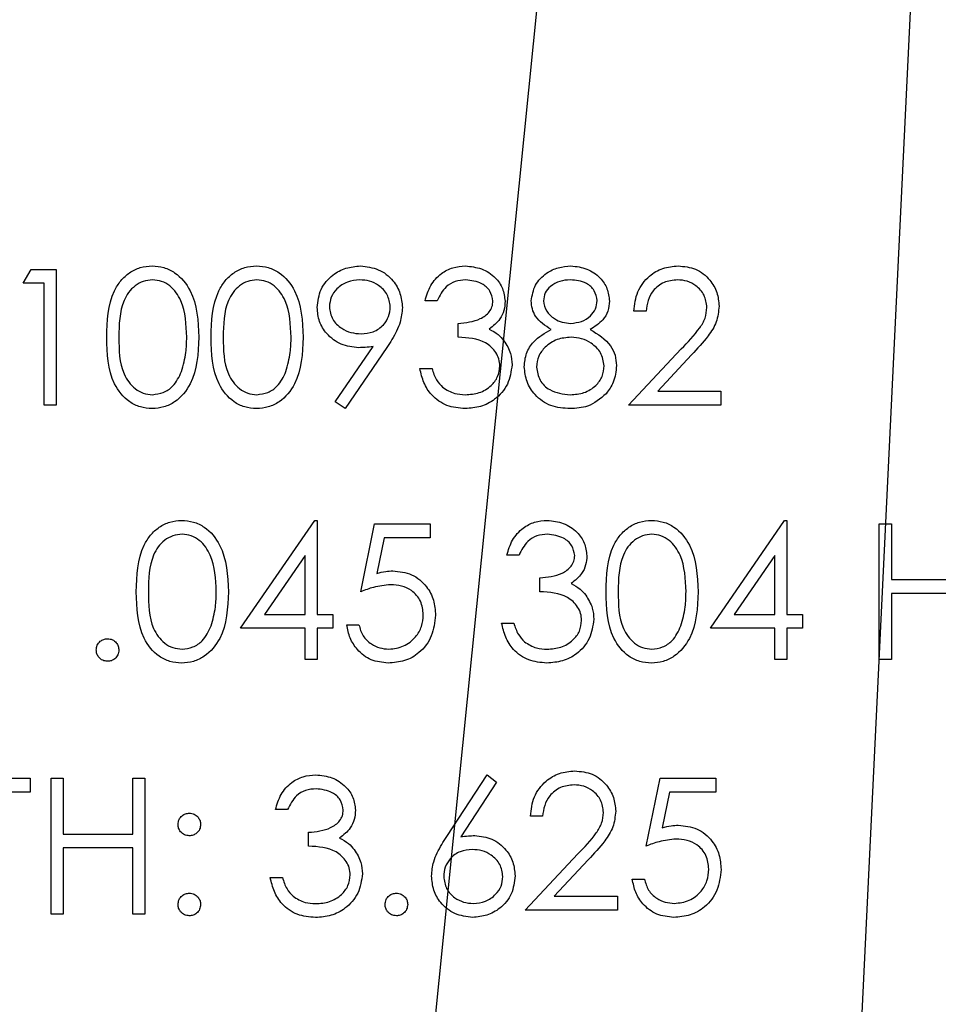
# Model space of a CAD drawing. Header units: inches. Extents: x 1802 to 2468, y -208 to -72.
# Tile 455 of 595: x 2185.751 to 2186.564, y -96.676 to -95.805. Entities that reach past the tile are written whole.
import ezdxf

# ---------------------------------------------------------------- set-up
doc = ezdxf.new("R2010")
doc.units = ezdxf.units.IN
doc.header["$LTSCALE"] = 0.5
doc.header["$MEASUREMENT"] = 0
doc.layers.add('DST-M-S', color=53, linetype='Continuous')
doc.layers.add('SID-M-S', color=105, linetype='Continuous')

msp = doc.modelspace()

# ---------------------------------------------------------------- linework, layer by layer
at = {"layer": 'DST-M-S', "linetype": 'Continuous', "lineweight": 25}
for p, q in [((2185.75456, -96.03813), (2185.7616, -96.02582)), ((2185.7616, -96.02582), (2185.78379, -96.02582)), ((2185.78379, -96.02582), (2185.78379, -96.14582)), ((2185.77302, -96.03813), (2185.75456, -96.03813)), ((2185.77302, -96.14582), (2185.77302, -96.03813)), ((2186.12071, -96.05352), (2186.10994, -96.05352)), ((2186.30533, -96.06275), (2186.29456, -96.06275)), ((2186.13917, -96.08582), (2186.13917, -96.07352)), ((2186.03057, -96.14292), (2186.06393, -96.09414)), ((2186.07612, -96.09486), (2186.03917, -96.1489)), ((2186.28994, -96.14582), (2186.33648, -96.09616)), ((2186.34566, -96.10147), (2186.31564, -96.13352)), ((2186.10533, -96.11352), (2186.1161, -96.11352)), ((2186.31564, -96.13352), (2186.37148, -96.13352)), ((2186.37148, -96.13352), (2186.37148, -96.14582)), ((2185.78379, -96.14582), (2185.77302, -96.14582)), ((2186.03917, -96.1489), (2186.03057, -96.14292)), ((2186.37148, -96.14582), (2186.28994, -96.14582)), ((2185.94687, -96.34313), (2186.01237, -96.24775)), ((2186.01237, -96.24775), (2186.01456, -96.24775)), ((2186.01456, -96.24775), (2186.01456, -96.33082)), ((2186.05302, -96.31082), (2186.06533, -96.25082)), ((2186.06533, -96.25082), (2186.11456, -96.25082)), ((2186.11456, -96.25082), (2186.11456, -96.26313)), ((2186.36225, -96.34313), (2186.42775, -96.24775)), ((2186.42775, -96.24775), (2186.42994, -96.24775)), ((2186.42994, -96.24775), (2186.42994, -96.33082)), ((2186.51148, -96.25082), (2186.52225, -96.25082)), ((2186.51148, -96.37082), (2186.51148, -96.25082)), ((2186.52225, -96.25082), (2186.52225, -96.30006)), ((2186.07374, -96.26313), (2186.06727, -96.29469)), ((2186.11456, -96.26313), (2186.07374, -96.26313)), ((2186.00379, -96.27871), (2185.96802, -96.33082)), ((2186.00379, -96.33082), (2186.00379, -96.27871)), ((2186.19302, -96.27852), (2186.18225, -96.27852)), ((2186.41917, -96.27871), (2186.3834, -96.33082)), ((2186.41917, -96.33082), (2186.41917, -96.27871)), ((2186.21148, -96.31082), (2186.21148, -96.29852)), ((2186.52225, -96.30006), (2186.58379, -96.30006)), ((2186.52225, -96.31236), (2186.52225, -96.37082)), ((2186.58379, -96.31236), (2186.52225, -96.31236)), ((2185.96802, -96.33082), (2186.00379, -96.33082)), ((2186.01456, -96.33082), (2186.0284, -96.33082)), ((2186.0284, -96.33082), (2186.0284, -96.34313)), ((2186.17763, -96.33852), (2186.1884, -96.33852)), ((2186.3834, -96.33082), (2186.41917, -96.33082)), ((2186.42994, -96.33082), (2186.44379, -96.33082)), ((2186.44379, -96.33082), (2186.44379, -96.34313)), ((2186.00379, -96.34313), (2185.94687, -96.34313)), ((2186.00379, -96.37082), (2186.00379, -96.34313)), ((2186.01456, -96.34313), (2186.01456, -96.37082)), ((2186.0284, -96.34313), (2186.01456, -96.34313)), ((2186.04071, -96.34006), (2186.05148, -96.34006)), ((2186.41917, -96.34313), (2186.36225, -96.34313)), ((2186.41917, -96.37082), (2186.41917, -96.34313)), ((2186.42994, -96.34313), (2186.42994, -96.37082)), ((2186.44379, -96.34313), (2186.42994, -96.34313)), ((2186.01456, -96.37082), (2186.00379, -96.37082)), ((2186.42994, -96.37082), (2186.41917, -96.37082)), ((2186.52225, -96.37082), (2186.51148, -96.37082)), ((2185.69763, -96.47582), (2185.76071, -96.47582)), ((2185.76071, -96.47582), (2185.76071, -96.48813)), ((2185.77917, -96.47582), (2185.78994, -96.47582)), ((2185.77917, -96.59582), (2185.77917, -96.47582)), ((2185.78994, -96.47582), (2185.78994, -96.52506)), ((2185.85148, -96.47582), (2185.86225, -96.47582)), ((2185.85148, -96.52506), (2185.85148, -96.47582)), ((2185.86225, -96.47582), (2185.86225, -96.59582)), ((2186.12905, -96.52737), (2186.16487, -96.47261)), ((2186.16487, -96.47261), (2186.17316, -96.47913)), ((2186.3055, -96.53569), (2186.31781, -96.47569)), ((2186.31781, -96.47569), (2186.36704, -96.47569)), ((2186.36704, -96.47569), (2186.36704, -96.488)), ((2186.17316, -96.47913), (2186.14146, -96.52761)), ((2185.76071, -96.48813), (2185.73456, -96.48813)), ((2186.32622, -96.488), (2186.31975, -96.51956)), ((2186.36704, -96.488), (2186.32622, -96.488)), ((2185.9884, -96.50352), (2185.97763, -96.50352)), ((2186.21388, -96.50927), (2186.20312, -96.50927)), ((2185.78994, -96.52506), (2185.85148, -96.52506)), ((2186.00687, -96.53582), (2186.00687, -96.52352)), ((2185.78994, -96.53736), (2185.78994, -96.59582)), ((2185.85148, -96.53736), (2185.78994, -96.53736)), ((2185.85148, -96.59582), (2185.85148, -96.53736)), ((2186.1985, -96.59235), (2186.24504, -96.54269)), ((2186.25422, -96.548), (2186.2242, -96.58004)), ((2185.97302, -96.56352), (2185.98379, -96.56352)), ((2186.29319, -96.56492), (2186.30396, -96.56492)), ((2186.2242, -96.58004), (2186.28004, -96.58004)), ((2186.28004, -96.58004), (2186.28004, -96.59235)), ((2185.78994, -96.59582), (2185.77917, -96.59582)), ((2185.86225, -96.59582), (2185.85148, -96.59582)), ((2186.28004, -96.59235), (2186.1985, -96.59235))]:
    msp.add_line(p, q, dxfattribs=at)
for points, knots in [([(2185.8284, -96.08587), (2185.82887, -96.07154), (2185.82945, -96.05361), (2185.84063, -96.03559), (2185.84842, -96.02842), (2185.858, -96.0236), (2185.86502, -96.02303), (2185.86852, -96.02275)], [0, 0, 0, 0, 0.498702, 0.624177, 0.749467, 0.874745, 1, 1, 1, 1]), ([(2185.86852, -96.02275), (2185.87206, -96.02303), (2185.87912, -96.0236), (2185.892, -96.02986), (2185.90821, -96.04988), (2185.90925, -96.07147), (2185.90994, -96.08587)], [0, 0, 0, 0, 0.1256, 0.251197, 0.500581, 1, 1, 1, 1]), ([(2185.92071, -96.08587), (2185.92118, -96.07154), (2185.92176, -96.05361), (2185.93294, -96.03559), (2185.94073, -96.02842), (2185.95031, -96.0236), (2185.95732, -96.02303), (2185.96083, -96.02275)], [0, 0, 0, 0, 0.498702, 0.624177, 0.749467, 0.874745, 1, 1, 1, 1]), ([(2185.96083, -96.02275), (2185.96436, -96.02303), (2185.97143, -96.0236), (2185.9843, -96.02986), (2186.00052, -96.04988), (2186.00156, -96.07147), (2186.00225, -96.08587)], [0, 0, 0, 0, 0.1256, 0.251197, 0.500581, 1, 1, 1, 1]), ([(2186.01456, -96.0595), (2186.01521, -96.05396), (2186.01652, -96.04288), (2186.02712, -96.03084), (2186.03974, -96.02395), (2186.04842, -96.02315), (2186.05275, -96.02275)], [0, 0, 0, 0, 0.279538, 0.558851, 0.779452, 1, 1, 1, 1]), ([(2186.05275, -96.02275), (2186.05821, -96.02339), (2186.06911, -96.02467), (2186.08148, -96.03446), (2186.08865, -96.04679), (2186.08951, -96.05534), (2186.08994, -96.05962)], [0, 0, 0, 0, 0.27973, 0.559163, 0.779612, 1, 1, 1, 1]), ([(2186.10994, -96.05352), (2186.11132, -96.0489), (2186.11409, -96.03969), (2186.12326, -96.02949), (2186.13435, -96.02363), (2186.14189, -96.02304), (2186.14566, -96.02275)], [0, 0, 0, 0, 0.280288, 0.55968, 0.779747, 1, 1, 1, 1]), ([(2186.14566, -96.02275), (2186.15052, -96.02327), (2186.16023, -96.02431), (2186.17186, -96.03202), (2186.17924, -96.04249), (2186.18022, -96.05011), (2186.18071, -96.05393)], [0, 0, 0, 0, 0.280085, 0.5598683, 0.7800992, 1, 1, 1, 1]), ([(2186.20379, -96.05354), (2186.20464, -96.04874), (2186.20634, -96.03911), (2186.21625, -96.02914), (2186.22755, -96.02366), (2186.23515, -96.02305), (2186.23896, -96.02275)], [0, 0, 0, 0, 0.278806, 0.558457, 0.77916, 1, 1, 1, 1]), ([(2186.23896, -96.02275), (2186.24374, -96.02327), (2186.2533, -96.02432), (2186.26453, -96.03225), (2186.27164, -96.04261), (2186.27256, -96.05012), (2186.27302, -96.05388)], [0, 0, 0, 0, 0.279929, 0.559623, 0.779946, 1, 1, 1, 1]), ([(2186.29456, -96.06275), (2186.29526, -96.05691), (2186.29665, -96.04526), (2186.30689, -96.03193), (2186.31992, -96.02392), (2186.3291, -96.02314), (2186.33369, -96.02275)], [0, 0, 0, 0, 0.280029, 0.559515, 0.779668, 1, 1, 1, 1]), ([(2186.33369, -96.02275), (2186.33904, -96.02325), (2186.34973, -96.02424), (2186.36161, -96.03402), (2186.36881, -96.04587), (2186.36956, -96.05424), (2186.36994, -96.05842)], [0, 0, 0, 0, 0.2798903, 0.5592237, 0.7795824, 1, 1, 1, 1]), ([(2185.86888, -96.03506), (2185.86613, -96.03533), (2185.86063, -96.03588), (2185.85333, -96.0401), (2185.84751, -96.046), (2185.83957, -96.06061), (2185.83935, -96.07463), (2185.83917, -96.08582)], [0, 0, 0, 0, 0.125139, 0.250418, 0.375519, 0.500847, 1, 1, 1, 1]), ([(2185.89917, -96.08582), (2185.89873, -96.07468), (2185.89806, -96.05799), (2185.88683, -96.0415), (2185.87712, -96.03592), (2185.87163, -96.03534), (2185.86888, -96.03506)], [0, 0, 0, 0, 0.500072, 0.749021, 0.874598, 1, 1, 1, 1]), ([(2185.96119, -96.03506), (2185.95844, -96.03533), (2185.95294, -96.03588), (2185.94564, -96.0401), (2185.93982, -96.046), (2185.93188, -96.06061), (2185.93166, -96.07463), (2185.93148, -96.08582)], [0, 0, 0, 0, 0.125139, 0.250418, 0.375519, 0.500847, 1, 1, 1, 1]), ([(2185.99148, -96.08582), (2185.99104, -96.07468), (2185.99037, -96.05799), (2185.97914, -96.0415), (2185.96943, -96.03592), (2185.96394, -96.03534), (2185.96119, -96.03506)], [0, 0, 0, 0, 0.500072, 0.749021, 0.874598, 1, 1, 1, 1]), ([(2186.0522, -96.03506), (2186.04846, -96.03542), (2186.04098, -96.03614), (2186.03218, -96.04219), (2186.02629, -96.05007), (2186.02565, -96.05596), (2186.02533, -96.0589)], [0, 0, 0, 0, 0.280092, 0.560011, 0.780131, 1, 1, 1, 1]), ([(2186.07917, -96.0589), (2186.07862, -96.05516), (2186.0775, -96.04765), (2186.06969, -96.04007), (2186.06104, -96.03568), (2186.05515, -96.03526), (2186.0522, -96.03506)], [0, 0, 0, 0, 0.278722, 0.558569, 0.779171, 1, 1, 1, 1]), ([(2186.14581, -96.03506), (2186.14269, -96.0353), (2186.13646, -96.0358), (2186.12654, -96.0418), (2186.12292, -96.04907), (2186.12071, -96.05352)], [0, 0, 0, 0, 0.280636, 0.560364, 1, 1, 1, 1]), ([(2186.16994, -96.05388), (2186.16933, -96.05074), (2186.16811, -96.04443), (2186.15893, -96.03666), (2186.15078, -96.03566), (2186.14581, -96.03506)], [0, 0, 0, 0, 0.278859, 0.5600742, 1, 1, 1, 1]), ([(2186.23836, -96.03506), (2186.2352, -96.03527), (2186.22891, -96.03569), (2186.22118, -96.04012), (2186.21557, -96.04628), (2186.2149, -96.05124), (2186.21456, -96.05371)], [0, 0, 0, 0, 0.280651, 0.560566, 0.78062, 1, 1, 1, 1]), ([(2186.26225, -96.05347), (2186.26161, -96.05039), (2186.26032, -96.0442), (2186.25148, -96.03623), (2186.24333, -96.0355), (2186.23836, -96.03506)], [0, 0, 0, 0, 0.278971, 0.559919, 1, 1, 1, 1]), ([(2186.33314, -96.03506), (2186.32904, -96.03547), (2186.32085, -96.03631), (2186.31159, -96.04379), (2186.3066, -96.05319), (2186.30575, -96.05956), (2186.30533, -96.06275)], [0, 0, 0, 0, 0.279699, 0.558847, 0.779176, 1, 1, 1, 1]), ([(2186.35917, -96.05938), (2186.35867, -96.05567), (2186.35766, -96.04824), (2186.35033, -96.04039), (2186.3419, -96.03572), (2186.33606, -96.03528), (2186.33314, -96.03506)], [0, 0, 0, 0, 0.279126, 0.558978, 0.77935, 1, 1, 1, 1]), ([(2186.05131, -96.09506), (2186.04597, -96.09448), (2186.03528, -96.09333), (2186.02319, -96.08387), (2186.01567, -96.0721), (2186.01493, -96.0637), (2186.01456, -96.0595)], [0, 0, 0, 0, 0.2798143, 0.5594885, 0.7796351, 1, 1, 1, 1]), ([(2186.02533, -96.0589), (2186.02593, -96.06272), (2186.02715, -96.07038), (2186.03538, -96.07789), (2186.04429, -96.08213), (2186.0503, -96.08254), (2186.05331, -96.08275)], [0, 0, 0, 0, 0.278472, 0.558424, 0.779098, 1, 1, 1, 1]), ([(2186.05331, -96.08275), (2186.05701, -96.08245), (2186.0644, -96.08185), (2186.07304, -96.07568), (2186.07834, -96.0676), (2186.0789, -96.0618), (2186.07917, -96.0589)], [0, 0, 0, 0, 0.280319, 0.55953, 0.779753, 1, 1, 1, 1]), ([(2186.08994, -96.05962), (2186.0895, -96.06397), (2186.08878, -96.07114), (2186.08485, -96.0804), (2186.08079, -96.08781), (2186.07768, -96.09251), (2186.07612, -96.09486)], [0, 0, 0, 0, 0.339295, 0.559425, 0.779695, 1, 1, 1, 1]), ([(2186.13917, -96.07352), (2186.14595, -96.07289), (2186.15612, -96.07195), (2186.16606, -96.06491), (2186.16946, -96.05894), (2186.16978, -96.05556), (2186.16994, -96.05388)], [0, 0, 0, 0, 0.499418, 0.749016, 0.874544, 1, 1, 1, 1]), ([(2186.18071, -96.05393), (2186.18052, -96.0567), (2186.18013, -96.06224), (2186.1758, -96.07145), (2186.17015, -96.0759), (2186.1667, -96.07861)], [0, 0, 0, 0, 0.280508, 0.560792, 1, 1, 1, 1]), ([(2186.22131, -96.07897), (2186.21616, -96.07556), (2186.20897, -96.07078), (2186.2044, -96.06069), (2186.20399, -96.05592), (2186.20379, -96.05354)], [0, 0, 0, 0, 0.557752, 0.778932, 1, 1, 1, 1]), ([(2186.21456, -96.05371), (2186.21523, -96.05689), (2186.21658, -96.06328), (2186.2237, -96.06932), (2186.23118, -96.07296), (2186.23625, -96.07333), (2186.23879, -96.07352)], [0, 0, 0, 0, 0.277721, 0.558224, 0.779072, 1, 1, 1, 1]), ([(2186.23879, -96.07352), (2186.24197, -96.07318), (2186.24833, -96.0725), (2186.25604, -96.06764), (2186.26108, -96.06093), (2186.26186, -96.05595), (2186.26225, -96.05347)], [0, 0, 0, 0, 0.280237, 0.560145, 0.780435, 1, 1, 1, 1]), ([(2186.27302, -96.05388), (2186.27275, -96.05687), (2186.27221, -96.06285), (2186.26652, -96.07231), (2186.25997, -96.07645), (2186.25598, -96.07897)], [0, 0, 0, 0, 0.280159, 0.560243, 1, 1, 1, 1]), ([(2186.33648, -96.09616), (2186.34224, -96.09023), (2186.35025, -96.08198), (2186.3582, -96.06918), (2186.35885, -96.06265), (2186.35917, -96.05938)], [0, 0, 0, 0, 0.560717, 0.780532, 1, 1, 1, 1]), ([(2186.36994, -96.05842), (2186.36945, -96.06318), (2186.36848, -96.07271), (2186.35888, -96.0871), (2186.35068, -96.09602), (2186.34566, -96.10147)], [0, 0, 0, 0, 0.279288, 0.559154, 1, 1, 1, 1]), ([(2185.86852, -96.1489), (2185.86502, -96.14862), (2185.85802, -96.14805), (2185.84527, -96.14176), (2185.82951, -96.1216), (2185.82885, -96.10017), (2185.8284, -96.08587)], [0, 0, 0, 0, 0.125551, 0.25109, 0.50025, 1, 1, 1, 1]), ([(2185.83917, -96.08582), (2185.83926, -96.09704), (2185.83939, -96.11384), (2185.85092, -96.13022), (2185.86065, -96.13571), (2185.86614, -96.1363), (2185.86888, -96.13659)], [0, 0, 0, 0, 0.5002912, 0.749086, 0.8746062, 1, 1, 1, 1]), ([(2185.90994, -96.08587), (2185.90927, -96.10027), (2185.90827, -96.12187), (2185.89195, -96.14176), (2185.87911, -96.14804), (2185.87205, -96.14862), (2185.86852, -96.1489)], [0, 0, 0, 0, 0.499407, 0.748743, 0.874372, 1, 1, 1, 1]), ([(2185.89463, -96.11599), (2185.89616, -96.11046), (2185.89889, -96.10058), (2185.89909, -96.09033), (2185.89917, -96.08582)], [0, 0, 0, 0, 0.559599, 1, 1, 1, 1]), ([(2185.96083, -96.1489), (2185.95733, -96.14862), (2185.95033, -96.14805), (2185.93758, -96.14176), (2185.92182, -96.1216), (2185.92116, -96.10017), (2185.92071, -96.08587)], [0, 0, 0, 0, 0.125551, 0.25109, 0.50025, 1, 1, 1, 1]), ([(2185.93148, -96.08582), (2185.93157, -96.09704), (2185.9317, -96.11384), (2185.94322, -96.13022), (2185.95296, -96.13571), (2185.95845, -96.1363), (2185.96119, -96.13659)], [0, 0, 0, 0, 0.500291, 0.749086, 0.874606, 1, 1, 1, 1]), ([(2186.00225, -96.08587), (2186.00158, -96.10027), (2186.00057, -96.12187), (2185.98426, -96.14176), (2185.97142, -96.14804), (2185.96436, -96.14862), (2185.96083, -96.1489)], [0, 0, 0, 0, 0.499407, 0.748743, 0.874372, 1, 1, 1, 1]), ([(2185.98694, -96.11599), (2185.98847, -96.11046), (2185.9912, -96.10058), (2185.99139, -96.09033), (2185.99148, -96.08582)], [0, 0, 0, 0, 0.559599, 1, 1, 1, 1]), ([(2186.1761, -96.11121), (2186.17592, -96.10912), (2186.17557, -96.10493), (2186.17183, -96.09736), (2186.16067, -96.08703), (2186.14777, -96.0863), (2186.13917, -96.08582)], [0, 0, 0, 0, 0.125587, 0.251191, 0.500605, 1, 1, 1, 1]), ([(2186.1667, -96.07861), (2186.16949, -96.08007), (2186.17448, -96.08268), (2186.17811, -96.08697), (2186.1797, -96.08885)], [0, 0, 0, 0, 0.5597945, 1, 1, 1, 1]), ([(2186.19763, -96.11186), (2186.19803, -96.10785), (2186.19882, -96.09983), (2186.20688, -96.08739), (2186.21584, -96.08217), (2186.22131, -96.07897)], [0, 0, 0, 0, 0.279987, 0.559901, 1, 1, 1, 1]), ([(2186.23905, -96.08582), (2186.23484, -96.08618), (2186.22641, -96.0869), (2186.21648, -96.09362), (2186.20962, -96.1023), (2186.20881, -96.10892), (2186.2084, -96.11222)], [0, 0, 0, 0, 0.280283, 0.560138, 0.780298, 1, 1, 1, 1]), ([(2186.2684, -96.11109), (2186.2677, -96.1071), (2186.26629, -96.09911), (2186.25777, -96.0912), (2186.24852, -96.08649), (2186.24221, -96.08605), (2186.23905, -96.08582)], [0, 0, 0, 0, 0.278303, 0.558509, 0.779146, 1, 1, 1, 1]), ([(2186.25598, -96.07897), (2186.26278, -96.0831), (2186.27227, -96.08885), (2186.27848, -96.10169), (2186.27894, -96.10781), (2186.27917, -96.11087)], [0, 0, 0, 0, 0.558271, 0.779089, 1, 1, 1, 1]), ([(2186.06393, -96.09414), (2186.06158, -96.09442), (2186.05739, -96.09493), (2186.05317, -96.09502), (2186.05131, -96.09506)], [0, 0, 0, 0, 0.559944, 1, 1, 1, 1]), ([(2186.1797, -96.08885), (2186.182, -96.09253), (2186.18612, -96.09909), (2186.18664, -96.10679), (2186.18687, -96.11018)], [0, 0, 0, 0, 0.559419, 1, 1, 1, 1]), ([(2186.18687, -96.11018), (2186.186, -96.11606), (2186.18428, -96.12785), (2186.17302, -96.14079), (2186.15929, -96.14782), (2186.15, -96.14854), (2186.14535, -96.1489)], [0, 0, 0, 0, 0.279304, 0.5588383, 0.779277, 1, 1, 1, 1]), ([(2186.14554, -96.13659), (2186.1497, -96.13632), (2186.15801, -96.13576), (2186.16807, -96.12953), (2186.17489, -96.12098), (2186.17569, -96.11447), (2186.1761, -96.11121)], [0, 0, 0, 0, 0.280599, 0.560151, 0.780303, 1, 1, 1, 1]), ([(2186.23824, -96.1489), (2186.23243, -96.14854), (2186.22085, -96.14781), (2186.20733, -96.13808), (2186.19918, -96.12541), (2186.19815, -96.11637), (2186.19763, -96.11186)], [0, 0, 0, 0, 0.280545, 0.559269, 0.779816, 1, 1, 1, 1]), ([(2186.2084, -96.11222), (2186.20908, -96.11622), (2186.21043, -96.12424), (2186.22153, -96.13481), (2186.23198, -96.13592), (2186.23836, -96.13659)], [0, 0, 0, 0, 0.279833, 0.560198, 1, 1, 1, 1]), ([(2186.23836, -96.13659), (2186.24249, -96.13631), (2186.25074, -96.13575), (2186.26069, -96.12944), (2186.26724, -96.12079), (2186.26802, -96.11432), (2186.2684, -96.11109)], [0, 0, 0, 0, 0.280602, 0.559962, 0.78018, 1, 1, 1, 1]), ([(2186.27917, -96.11087), (2186.27869, -96.11598), (2186.27783, -96.12511), (2186.27245, -96.13248), (2186.27009, -96.13573)], [0, 0, 0, 0, 0.559346, 1, 1, 1, 1]), ([(2185.86888, -96.13659), (2185.87216, -96.13618), (2185.87872, -96.13536), (2185.88885, -96.12851), (2185.89244, -96.12074), (2185.89463, -96.11599)], [0, 0, 0, 0, 0.280257, 0.560781, 1, 1, 1, 1]), ([(2185.96119, -96.13659), (2185.96447, -96.13618), (2185.97103, -96.13536), (2185.98116, -96.12851), (2185.98475, -96.12074), (2185.98694, -96.11599)], [0, 0, 0, 0, 0.280257, 0.560781, 1, 1, 1, 1]), ([(2186.14535, -96.1489), (2186.13984, -96.14842), (2186.12885, -96.14746), (2186.11586, -96.13824), (2186.10831, -96.12612), (2186.10632, -96.11772), (2186.10533, -96.11352)], [0, 0, 0, 0, 0.279886, 0.558979, 0.779263, 1, 1, 1, 1]), ([(2186.1161, -96.11352), (2186.11719, -96.11701), (2186.11915, -96.12323), (2186.12356, -96.128), (2186.1255, -96.1301)], [0, 0, 0, 0, 0.560694, 1, 1, 1, 1]), ([(2186.1255, -96.1301), (2186.12894, -96.13226), (2186.13512, -96.13612), (2186.14235, -96.13645), (2186.14554, -96.13659)], [0, 0, 0, 0, 0.558748, 1, 1, 1, 1]), ([(2186.27009, -96.13573), (2186.26491, -96.14012), (2186.25563, -96.14801), (2186.24357, -96.14863), (2186.23824, -96.1489)], [0, 0, 0, 0, 0.557758, 1, 1, 1, 1]), ([(2185.85456, -96.31087), (2185.85502, -96.29654), (2185.8556, -96.27861), (2185.86679, -96.26059), (2185.87458, -96.25342), (2185.88416, -96.2486), (2185.89117, -96.24803), (2185.89468, -96.24775)], [0, 0, 0, 0, 0.498702, 0.624177, 0.749467, 0.874745, 1, 1, 1, 1]), ([(2185.89468, -96.24775), (2185.89821, -96.24803), (2185.90527, -96.2486), (2185.91815, -96.25486), (2185.93437, -96.27488), (2185.9354, -96.29647), (2185.9361, -96.31087)], [0, 0, 0, 0, 0.1256, 0.251197, 0.500581, 1, 1, 1, 1]), ([(2186.18225, -96.27852), (2186.18363, -96.2739), (2186.18639, -96.26469), (2186.19556, -96.25449), (2186.20666, -96.24863), (2186.2142, -96.24804), (2186.21797, -96.24775)], [0, 0, 0, 0, 0.280288, 0.55968, 0.779747, 1, 1, 1, 1]), ([(2186.21797, -96.24775), (2186.22283, -96.24827), (2186.23254, -96.24931), (2186.24416, -96.25702), (2186.25154, -96.26749), (2186.25253, -96.27511), (2186.25302, -96.27893)], [0, 0, 0, 0, 0.280085, 0.559868, 0.780099, 1, 1, 1, 1]), ([(2186.26994, -96.31087), (2186.27041, -96.29654), (2186.27099, -96.27861), (2186.28217, -96.26059), (2186.28996, -96.25342), (2186.29954, -96.2486), (2186.30656, -96.24803), (2186.31006, -96.24775)], [0, 0, 0, 0, 0.498702, 0.624177, 0.749467, 0.874745, 1, 1, 1, 1]), ([(2186.31006, -96.24775), (2186.31359, -96.24803), (2186.32066, -96.2486), (2186.33353, -96.25486), (2186.34975, -96.27488), (2186.35079, -96.29647), (2186.35148, -96.31087)], [0, 0, 0, 0, 0.1256, 0.251197, 0.500581, 1, 1, 1, 1]), ([(2185.89504, -96.26006), (2185.89229, -96.26033), (2185.88678, -96.26088), (2185.87949, -96.2651), (2185.87366, -96.271), (2185.86572, -96.28561), (2185.8655, -96.29963), (2185.86533, -96.31082)], [0, 0, 0, 0, 0.125139, 0.250418, 0.375519, 0.500847, 1, 1, 1, 1]), ([(2185.92533, -96.31082), (2185.92488, -96.29968), (2185.92422, -96.28299), (2185.91299, -96.2665), (2185.90328, -96.26092), (2185.89778, -96.26034), (2185.89504, -96.26006)], [0, 0, 0, 0, 0.500072, 0.749021, 0.874598, 1, 1, 1, 1]), ([(2186.21812, -96.26006), (2186.21499, -96.2603), (2186.20876, -96.2608), (2186.19884, -96.2668), (2186.19523, -96.27407), (2186.19302, -96.27852)], [0, 0, 0, 0, 0.280636, 0.5603644, 1, 1, 1, 1]), ([(2186.24225, -96.27888), (2186.24164, -96.27574), (2186.24042, -96.26943), (2186.23123, -96.26166), (2186.22309, -96.26066), (2186.21812, -96.26006)], [0, 0, 0, 0, 0.278859, 0.560074, 1, 1, 1, 1]), ([(2186.31042, -96.26006), (2186.30767, -96.26033), (2186.30217, -96.26088), (2186.29487, -96.2651), (2186.28905, -96.271), (2186.28111, -96.28561), (2186.28089, -96.29963), (2186.28071, -96.31082)], [0, 0, 0, 0, 0.125139, 0.250418, 0.375519, 0.500847, 1, 1, 1, 1]), ([(2186.34071, -96.31082), (2186.34027, -96.29968), (2186.3396, -96.28299), (2186.32837, -96.2665), (2186.31866, -96.26092), (2186.31317, -96.26034), (2186.31042, -96.26006)], [0, 0, 0, 0, 0.5000715, 0.7490206, 0.8745985, 1, 1, 1, 1]), ([(2186.21148, -96.29852), (2186.21826, -96.29789), (2186.22843, -96.29695), (2186.23837, -96.28991), (2186.24177, -96.28394), (2186.24209, -96.28056), (2186.24225, -96.27888)], [0, 0, 0, 0, 0.499418, 0.749016, 0.874544, 1, 1, 1, 1]), ([(2186.25302, -96.27893), (2186.25282, -96.2817), (2186.25243, -96.28724), (2186.24811, -96.29645), (2186.24246, -96.3009), (2186.239, -96.30361)], [0, 0, 0, 0, 0.280508, 0.560792, 1, 1, 1, 1]), ([(2186.06727, -96.29469), (2186.06987, -96.29398), (2186.0745, -96.2927), (2186.0793, -96.29247), (2186.08141, -96.29236)], [0, 0, 0, 0, 0.560064, 1, 1, 1, 1]), ([(2186.08141, -96.29236), (2186.08715, -96.29297), (2186.09862, -96.29419), (2186.11123, -96.30499), (2186.11826, -96.31813), (2186.11887, -96.32712), (2186.11917, -96.33162)], [0, 0, 0, 0, 0.279688, 0.559025, 0.779292, 1, 1, 1, 1]), ([(2186.239, -96.30361), (2186.2418, -96.30507), (2186.24679, -96.30768), (2186.25041, -96.31197), (2186.25201, -96.31385)], [0, 0, 0, 0, 0.559795, 1, 1, 1, 1]), ([(2185.89468, -96.3739), (2185.89118, -96.37362), (2185.88417, -96.37305), (2185.87143, -96.36676), (2185.85567, -96.3466), (2185.855, -96.32517), (2185.85456, -96.31087)], [0, 0, 0, 0, 0.125551, 0.25109, 0.50025, 1, 1, 1, 1]), ([(2185.86533, -96.31082), (2185.86541, -96.32204), (2185.86555, -96.33884), (2185.87707, -96.35522), (2185.8868, -96.36071), (2185.89229, -96.3613), (2185.89504, -96.36159)], [0, 0, 0, 0, 0.500291, 0.749086, 0.874606, 1, 1, 1, 1]), ([(2185.9361, -96.31087), (2185.93543, -96.32527), (2185.93442, -96.34687), (2185.91811, -96.36676), (2185.90527, -96.37304), (2185.89821, -96.37362), (2185.89468, -96.3739)], [0, 0, 0, 0, 0.499407, 0.748743, 0.874372, 1, 1, 1, 1]), ([(2185.92078, -96.34099), (2185.92231, -96.33546), (2185.92504, -96.32558), (2185.92524, -96.31533), (2185.92533, -96.31082)], [0, 0, 0, 0, 0.559599, 1, 1, 1, 1]), ([(2186.07946, -96.30467), (2186.07438, -96.3052), (2186.06529, -96.30614), (2186.05677, -96.30939), (2186.05302, -96.31082)], [0, 0, 0, 0, 0.559416, 1, 1, 1, 1]), ([(2186.1084, -96.33116), (2186.10796, -96.32701), (2186.10707, -96.31871), (2186.09899, -96.3097), (2186.08921, -96.30524), (2186.08271, -96.30486), (2186.07946, -96.30467)], [0, 0, 0, 0, 0.279539, 0.558617, 0.779047, 1, 1, 1, 1]), ([(2186.2484, -96.33621), (2186.24823, -96.33412), (2186.24788, -96.32993), (2186.24414, -96.32236), (2186.23298, -96.31203), (2186.22008, -96.3113), (2186.21148, -96.31082)], [0, 0, 0, 0, 0.125587, 0.251191, 0.500605, 1, 1, 1, 1]), ([(2186.31006, -96.3739), (2186.30656, -96.37362), (2186.29956, -96.37305), (2186.28681, -96.36676), (2186.27105, -96.3466), (2186.27039, -96.32517), (2186.26994, -96.31087)], [0, 0, 0, 0, 0.125551, 0.25109, 0.50025, 1, 1, 1, 1]), ([(2186.28071, -96.31082), (2186.2808, -96.32204), (2186.28093, -96.33884), (2186.29245, -96.35522), (2186.30219, -96.36071), (2186.30768, -96.3613), (2186.31042, -96.36159)], [0, 0, 0, 0, 0.500291, 0.749086, 0.874606, 1, 1, 1, 1]), ([(2186.35148, -96.31087), (2186.35081, -96.32527), (2186.3498, -96.34687), (2186.33349, -96.36676), (2186.32065, -96.37304), (2186.31359, -96.37362), (2186.31006, -96.3739)], [0, 0, 0, 0, 0.499407, 0.748743, 0.874372, 1, 1, 1, 1]), ([(2186.33617, -96.34099), (2186.3377, -96.33546), (2186.34043, -96.32558), (2186.34062, -96.31533), (2186.34071, -96.31082)], [0, 0, 0, 0, 0.5595988, 1, 1, 1, 1]), ([(2186.25201, -96.31385), (2186.25431, -96.31753), (2186.25842, -96.32409), (2186.25894, -96.33179), (2186.25917, -96.33518)], [0, 0, 0, 0, 0.559419, 1, 1, 1, 1]), ([(2186.11917, -96.33162), (2186.11847, -96.33784), (2186.11707, -96.35028), (2186.10629, -96.36476), (2186.09203, -96.37279), (2186.08223, -96.37353), (2186.07732, -96.3739)], [0, 0, 0, 0, 0.279864, 0.559271, 0.779424, 1, 1, 1, 1]), ([(2186.07795, -96.36159), (2186.08244, -96.36107), (2186.09144, -96.36001), (2186.10146, -96.35181), (2186.10756, -96.34177), (2186.10812, -96.3347), (2186.1084, -96.33116)], [0, 0, 0, 0, 0.279617, 0.559357, 0.779559, 1, 1, 1, 1]), ([(2186.21766, -96.3739), (2186.21215, -96.37342), (2186.20116, -96.37246), (2186.18817, -96.36324), (2186.18062, -96.35112), (2186.17863, -96.34272), (2186.17763, -96.33852)], [0, 0, 0, 0, 0.279886, 0.558979, 0.779263, 1, 1, 1, 1]), ([(2186.1884, -96.33852), (2186.1895, -96.34201), (2186.19146, -96.34823), (2186.19587, -96.353), (2186.1978, -96.3551)], [0, 0, 0, 0, 0.560694, 1, 1, 1, 1]), ([(2186.25917, -96.33518), (2186.25831, -96.34106), (2186.25659, -96.35285), (2186.24533, -96.36579), (2186.2316, -96.37282), (2186.22231, -96.37354), (2186.21766, -96.3739)], [0, 0, 0, 0, 0.279304, 0.5588383, 0.779277, 1, 1, 1, 1]), ([(2186.21785, -96.36159), (2186.22201, -96.36132), (2186.23032, -96.36076), (2186.24037, -96.35453), (2186.2472, -96.34598), (2186.248, -96.33947), (2186.2484, -96.33621)], [0, 0, 0, 0, 0.280599, 0.560151, 0.780303, 1, 1, 1, 1]), ([(2185.89504, -96.36159), (2185.89832, -96.36118), (2185.90487, -96.36036), (2185.915, -96.35351), (2185.91859, -96.34574), (2185.92078, -96.34099)], [0, 0, 0, 0, 0.2802572, 0.5607811, 1, 1, 1, 1]), ([(2186.07732, -96.3739), (2186.07218, -96.37338), (2186.06189, -96.37232), (2186.05026, -96.36314), (2186.04307, -96.35194), (2186.0415, -96.34402), (2186.04071, -96.34006)], [0, 0, 0, 0, 0.2796245, 0.5590192, 0.7793803, 1, 1, 1, 1]), ([(2186.05148, -96.34006), (2186.05241, -96.34345), (2186.05426, -96.35021), (2186.06159, -96.35707), (2186.06976, -96.36089), (2186.07522, -96.36136), (2186.07795, -96.36159)], [0, 0, 0, 0, 0.2800502, 0.5591657, 0.7795831, 1, 1, 1, 1]), ([(2186.31042, -96.36159), (2186.3137, -96.36118), (2186.32026, -96.36036), (2186.33039, -96.35351), (2186.33398, -96.34574), (2186.33617, -96.34099)], [0, 0, 0, 0, 0.280257, 0.560781, 1, 1, 1, 1]), ([(2185.81917, -96.36236), (2185.81935, -96.36089), (2185.8197, -96.35794), (2185.82241, -96.35467), (2185.8257, -96.35267), (2185.82801, -96.35246), (2185.82917, -96.35236)], [0, 0, 0, 0, 0.279576, 0.559284, 0.779552, 1, 1, 1, 1]), ([(2185.82917, -96.35236), (2185.83065, -96.35253), (2185.83361, -96.35287), (2185.83684, -96.35562), (2185.8389, -96.35887), (2185.83908, -96.3612), (2185.83917, -96.36236)], [0, 0, 0, 0, 0.279602, 0.559212, 0.779475, 1, 1, 1, 1]), ([(2186.1978, -96.3551), (2186.20125, -96.35726), (2186.20742, -96.36112), (2186.21466, -96.36145), (2186.21785, -96.36159)], [0, 0, 0, 0, 0.558748, 1, 1, 1, 1]), ([(2185.82917, -96.37236), (2185.8277, -96.37218), (2185.82476, -96.37182), (2185.82151, -96.3691), (2185.8195, -96.36583), (2185.81928, -96.36352), (2185.81917, -96.36236)], [0, 0, 0, 0, 0.2795812, 0.5591432, 0.7795754, 1, 1, 1, 1]), ([(2185.83917, -96.36236), (2185.839, -96.36384), (2185.83865, -96.36679), (2185.83592, -96.37004), (2185.83265, -96.37205), (2185.83033, -96.37226), (2185.82917, -96.37236)], [0, 0, 0, 0, 0.279469, 0.559358, 0.779674, 1, 1, 1, 1]), ([(2186.20312, -96.50927), (2186.20381, -96.50344), (2186.20521, -96.49178), (2186.21545, -96.47845), (2186.22848, -96.47045), (2186.23766, -96.46966), (2186.24225, -96.46927)], [0, 0, 0, 0, 0.280029, 0.559515, 0.779668, 1, 1, 1, 1]), ([(2186.24225, -96.46927), (2186.2476, -96.46977), (2186.25829, -96.47077), (2186.27017, -96.48054), (2186.27737, -96.4924), (2186.27812, -96.50076), (2186.2785, -96.50495)], [0, 0, 0, 0, 0.2798903, 0.5592237, 0.7795824, 1, 1, 1, 1]), ([(2185.97763, -96.50352), (2185.97902, -96.4989), (2185.98178, -96.48969), (2185.99095, -96.47949), (2186.00204, -96.47363), (2186.00958, -96.47304), (2186.01336, -96.47275)], [0, 0, 0, 0, 0.280288, 0.55968, 0.779747, 1, 1, 1, 1]), ([(2186.01336, -96.47275), (2186.01821, -96.47327), (2186.02793, -96.47431), (2186.03955, -96.48202), (2186.04693, -96.49249), (2186.04791, -96.50011), (2186.0484, -96.50393)], [0, 0, 0, 0, 0.280085, 0.5598683, 0.7800992, 1, 1, 1, 1]), ([(2186.0135, -96.48506), (2186.01038, -96.4853), (2186.00415, -96.4858), (2185.99423, -96.4918), (2185.99061, -96.49907), (2185.9884, -96.50352)], [0, 0, 0, 0, 0.280636, 0.560364, 1, 1, 1, 1]), ([(2186.03763, -96.50388), (2186.03703, -96.50074), (2186.03581, -96.49443), (2186.02662, -96.48666), (2186.01847, -96.48566), (2186.0135, -96.48506)], [0, 0, 0, 0, 0.278859, 0.560074, 1, 1, 1, 1]), ([(2186.2417, -96.48158), (2186.2376, -96.482), (2186.22941, -96.48284), (2186.22015, -96.49032), (2186.21516, -96.49971), (2186.21431, -96.50608), (2186.21388, -96.50927)], [0, 0, 0, 0, 0.279699, 0.558847, 0.779176, 1, 1, 1, 1]), ([(2186.26773, -96.50591), (2186.26723, -96.5022), (2186.26622, -96.49477), (2186.25889, -96.48691), (2186.25045, -96.48225), (2186.24462, -96.4818), (2186.2417, -96.48158)], [0, 0, 0, 0, 0.279126, 0.558978, 0.77935, 1, 1, 1, 1]), ([(2186.00687, -96.52352), (2186.01364, -96.52289), (2186.02381, -96.52195), (2186.03375, -96.51491), (2186.03715, -96.50894), (2186.03747, -96.50556), (2186.03763, -96.50388)], [0, 0, 0, 0, 0.499418, 0.749016, 0.874544, 1, 1, 1, 1]), ([(2186.0484, -96.50393), (2186.04821, -96.5067), (2186.04782, -96.51224), (2186.0435, -96.52145), (2186.03784, -96.5259), (2186.03439, -96.52861)], [0, 0, 0, 0, 0.2805082, 0.5607923, 1, 1, 1, 1]), ([(2185.89148, -96.51659), (2185.89166, -96.51512), (2185.89203, -96.51218), (2185.89474, -96.50893), (2185.89801, -96.50692), (2185.90032, -96.5067), (2185.90148, -96.50659)], [0, 0, 0, 0, 0.279585, 0.559454, 0.779697, 1, 1, 1, 1]), ([(2185.90148, -96.50659), (2185.90296, -96.50676), (2185.90592, -96.5071), (2185.90915, -96.50985), (2185.9112, -96.5131), (2185.91139, -96.51543), (2185.91148, -96.51659)], [0, 0, 0, 0, 0.279602, 0.559212, 0.779475, 1, 1, 1, 1]), ([(2186.24504, -96.54269), (2186.2508, -96.53676), (2186.25881, -96.52851), (2186.26676, -96.51571), (2186.26741, -96.50917), (2186.26773, -96.50591)], [0, 0, 0, 0, 0.560717, 0.780532, 1, 1, 1, 1]), ([(2186.2785, -96.50495), (2186.27801, -96.5097), (2186.27704, -96.51923), (2186.26744, -96.53362), (2186.25924, -96.54254), (2186.25422, -96.548)], [0, 0, 0, 0, 0.279288, 0.559154, 1, 1, 1, 1]), ([(2185.90148, -96.52659), (2185.9, -96.52642), (2185.89705, -96.52608), (2185.8938, -96.52335), (2185.89179, -96.52007), (2185.89158, -96.51775), (2185.89148, -96.51659)], [0, 0, 0, 0, 0.2796468, 0.5592988, 0.7796148, 1, 1, 1, 1]), ([(2185.91148, -96.51659), (2185.91132, -96.51807), (2185.91098, -96.52103), (2185.90823, -96.52427), (2185.90496, -96.5263), (2185.90264, -96.5265), (2185.90148, -96.52659)], [0, 0, 0, 0, 0.2795175, 0.5593264, 0.7795441, 1, 1, 1, 1]), ([(2186.31975, -96.51956), (2186.32235, -96.51884), (2186.32698, -96.51757), (2186.33178, -96.51733), (2186.33389, -96.51723)], [0, 0, 0, 0, 0.560064, 1, 1, 1, 1]), ([(2186.33389, -96.51723), (2186.33963, -96.51783), (2186.3511, -96.51905), (2186.36371, -96.52985), (2186.37074, -96.54299), (2186.37135, -96.55198), (2186.37165, -96.55648)], [0, 0, 0, 0, 0.279688, 0.559025, 0.779292, 1, 1, 1, 1]), ([(2186.03439, -96.52861), (2186.03718, -96.53007), (2186.04218, -96.53268), (2186.0458, -96.53697), (2186.04739, -96.53885)], [0, 0, 0, 0, 0.559795, 1, 1, 1, 1]), ([(2186.11564, -96.56223), (2186.11606, -96.55794), (2186.11676, -96.55086), (2186.12057, -96.54171), (2186.12453, -96.53438), (2186.12755, -96.52971), (2186.12905, -96.52737)], [0, 0, 0, 0, 0.339374, 0.559486, 0.779731, 1, 1, 1, 1]), ([(2186.14146, -96.52761), (2186.14376, -96.52725), (2186.14788, -96.5266), (2186.15205, -96.5265), (2186.15389, -96.52646)], [0, 0, 0, 0, 0.55991, 1, 1, 1, 1]), ([(2186.15389, -96.52646), (2186.15914, -96.52706), (2186.16966, -96.52826), (2186.18136, -96.53788), (2186.18845, -96.54962), (2186.18914, -96.55788), (2186.18949, -96.56201)], [0, 0, 0, 0, 0.279638, 0.559326, 0.779527, 1, 1, 1, 1]), ([(2186.33194, -96.52953), (2186.32686, -96.53006), (2186.31778, -96.531), (2186.30925, -96.53425), (2186.3055, -96.53569)], [0, 0, 0, 0, 0.559416, 1, 1, 1, 1]), ([(2186.36088, -96.55602), (2186.36044, -96.55187), (2186.35955, -96.54357), (2186.35147, -96.53457), (2186.34169, -96.5301), (2186.33519, -96.52972), (2186.33194, -96.52953)], [0, 0, 0, 0, 0.279539, 0.558617, 0.779047, 1, 1, 1, 1]), ([(2186.04379, -96.56121), (2186.04361, -96.55912), (2186.04326, -96.55493), (2186.03953, -96.54736), (2186.02836, -96.53703), (2186.01547, -96.5363), (2186.00687, -96.53582)], [0, 0, 0, 0, 0.125587, 0.251191, 0.500605, 1, 1, 1, 1]), ([(2186.04739, -96.53885), (2186.0497, -96.54253), (2186.05381, -96.54909), (2186.05433, -96.55679), (2186.05456, -96.56018)], [0, 0, 0, 0, 0.559419, 1, 1, 1, 1]), ([(2186.15163, -96.53876), (2186.14797, -96.53908), (2186.14067, -96.5397), (2186.13228, -96.54602), (2186.1272, -96.55408), (2186.12667, -96.5598), (2186.12641, -96.56266)], [0, 0, 0, 0, 0.280127, 0.559515, 0.779719, 1, 1, 1, 1]), ([(2186.17872, -96.56266), (2186.17816, -96.5589), (2186.17705, -96.55136), (2186.16918, -96.54378), (2186.1605, -96.53939), (2186.15458, -96.53897), (2186.15163, -96.53876)], [0, 0, 0, 0, 0.2787544, 0.558605, 0.7791474, 1, 1, 1, 1]), ([(2186.37165, -96.55648), (2186.37095, -96.56271), (2186.36955, -96.57515), (2186.35877, -96.58962), (2186.34451, -96.59765), (2186.33471, -96.59839), (2186.3298, -96.59876)], [0, 0, 0, 0, 0.279864, 0.559271, 0.779424, 1, 1, 1, 1]), ([(2186.33043, -96.58646), (2186.33492, -96.58593), (2186.34392, -96.58487), (2186.35394, -96.57667), (2186.36004, -96.56664), (2186.3606, -96.55956), (2186.36088, -96.55602)], [0, 0, 0, 0, 0.279617, 0.559357, 0.779559, 1, 1, 1, 1]), ([(2186.01304, -96.5989), (2186.00754, -96.59842), (2185.99654, -96.59746), (2185.98355, -96.58824), (2185.97601, -96.57612), (2185.97402, -96.56772), (2185.97302, -96.56352)], [0, 0, 0, 0, 0.279886, 0.558979, 0.779263, 1, 1, 1, 1]), ([(2185.98379, -96.56352), (2185.98489, -96.56701), (2185.98685, -96.57323), (2185.99125, -96.578), (2185.99319, -96.5801)], [0, 0, 0, 0, 0.560694, 1, 1, 1, 1]), ([(2186.05456, -96.56018), (2186.0537, -96.56606), (2186.05197, -96.57785), (2186.04071, -96.59079), (2186.02698, -96.59782), (2186.01769, -96.59854), (2186.01304, -96.5989)], [0, 0, 0, 0, 0.279304, 0.558838, 0.779277, 1, 1, 1, 1]), ([(2186.01324, -96.58659), (2186.0174, -96.58632), (2186.0257, -96.58576), (2186.03576, -96.57953), (2186.04258, -96.57098), (2186.04339, -96.56447), (2186.04379, -96.56121)], [0, 0, 0, 0, 0.280599, 0.560151, 0.780303, 1, 1, 1, 1]), ([(2186.15199, -96.59876), (2186.14662, -96.59812), (2186.13589, -96.59683), (2186.12376, -96.58708), (2186.11689, -96.57486), (2186.11606, -96.56644), (2186.11564, -96.56223)], [0, 0, 0, 0, 0.2796696, 0.5590848, 0.7795576, 1, 1, 1, 1]), ([(2186.12641, -96.56266), (2186.12692, -96.56634), (2186.12796, -96.57372), (2186.13545, -96.58134), (2186.14388, -96.5858), (2186.14967, -96.58624), (2186.15256, -96.58646)], [0, 0, 0, 0, 0.279059, 0.55882, 0.779303, 1, 1, 1, 1]), ([(2186.18949, -96.56201), (2186.18887, -96.5675), (2186.18763, -96.57848), (2186.17738, -96.59065), (2186.16489, -96.59755), (2186.15629, -96.59836), (2186.15199, -96.59876)], [0, 0, 0, 0, 0.279631, 0.55896, 0.779478, 1, 1, 1, 1]), ([(2186.15256, -96.58646), (2186.15625, -96.58609), (2186.16362, -96.58535), (2186.17217, -96.5792), (2186.17781, -96.57135), (2186.17841, -96.56556), (2186.17872, -96.56266)], [0, 0, 0, 0, 0.280018, 0.559853, 0.779987, 1, 1, 1, 1]), ([(2186.3298, -96.59876), (2186.32466, -96.59824), (2186.31437, -96.59719), (2186.30274, -96.588), (2186.29555, -96.57681), (2186.29398, -96.56888), (2186.29319, -96.56492)], [0, 0, 0, 0, 0.279625, 0.559019, 0.77938, 1, 1, 1, 1]), ([(2186.30396, -96.56492), (2186.30489, -96.56831), (2186.30674, -96.57508), (2186.31407, -96.58194), (2186.32224, -96.58576), (2186.3277, -96.58622), (2186.33043, -96.58646)], [0, 0, 0, 0, 0.28005, 0.559166, 0.779583, 1, 1, 1, 1]), ([(2185.89148, -96.58736), (2185.89166, -96.58589), (2185.89201, -96.58294), (2185.89472, -96.57967), (2185.898, -96.57767), (2185.90032, -96.57746), (2185.90148, -96.57736)], [0, 0, 0, 0, 0.279576, 0.559284, 0.779552, 1, 1, 1, 1]), ([(2185.90148, -96.57736), (2185.90296, -96.57753), (2185.90592, -96.57787), (2185.90915, -96.58062), (2185.9112, -96.58387), (2185.91139, -96.5862), (2185.91148, -96.58736)], [0, 0, 0, 0, 0.279602, 0.559212, 0.779475, 1, 1, 1, 1]), ([(2185.99319, -96.5801), (2185.99664, -96.58226), (2186.00281, -96.58612), (2186.01004, -96.58645), (2186.01324, -96.58659)], [0, 0, 0, 0, 0.558748, 1, 1, 1, 1]), ([(2186.07456, -96.58736), (2186.07473, -96.58589), (2186.07508, -96.58294), (2186.0778, -96.57967), (2186.08108, -96.57767), (2186.0834, -96.57746), (2186.08456, -96.57736)], [0, 0, 0, 0, 0.279576, 0.559284, 0.779552, 1, 1, 1, 1]), ([(2186.08456, -96.57736), (2186.08604, -96.57753), (2186.089, -96.57787), (2186.09223, -96.58062), (2186.09428, -96.58387), (2186.09447, -96.5862), (2186.09456, -96.58736)], [0, 0, 0, 0, 0.279602, 0.559212, 0.779475, 1, 1, 1, 1]), ([(2185.90148, -96.59736), (2185.90001, -96.59718), (2185.89707, -96.59682), (2185.89381, -96.5941), (2185.8918, -96.59083), (2185.89159, -96.58852), (2185.89148, -96.58736)], [0, 0, 0, 0, 0.279581, 0.559143, 0.779575, 1, 1, 1, 1]), ([(2185.91148, -96.58736), (2185.91131, -96.58884), (2185.91096, -96.59179), (2185.90823, -96.59504), (2185.90495, -96.59705), (2185.90264, -96.59726), (2185.90148, -96.59736)], [0, 0, 0, 0, 0.279469, 0.559358, 0.779674, 1, 1, 1, 1]), ([(2186.08456, -96.59736), (2186.08309, -96.59718), (2186.08014, -96.59682), (2186.07689, -96.5941), (2186.07488, -96.59083), (2186.07467, -96.58852), (2186.07456, -96.58736)], [0, 0, 0, 0, 0.279581, 0.559143, 0.779575, 1, 1, 1, 1]), ([(2186.09456, -96.58736), (2186.09438, -96.58884), (2186.09403, -96.59179), (2186.0913, -96.59504), (2186.08803, -96.59705), (2186.08572, -96.59726), (2186.08456, -96.59736)], [0, 0, 0, 0, 0.279469, 0.559358, 0.779674, 1, 1, 1, 1])]:
    msp.add_open_spline(points, degree=3, knots=knots, dxfattribs=at)
at = {"layer": 'SID-M-S'}
for p, q in [((2186.9391, -87.50251), (2186.38947, -98.89422)), ((2186.82221, -89.69993), (2185.8965, -98.89498))]:
    msp.add_line(p, q, dxfattribs=at)

doc.saveas('drawing.dxf')
